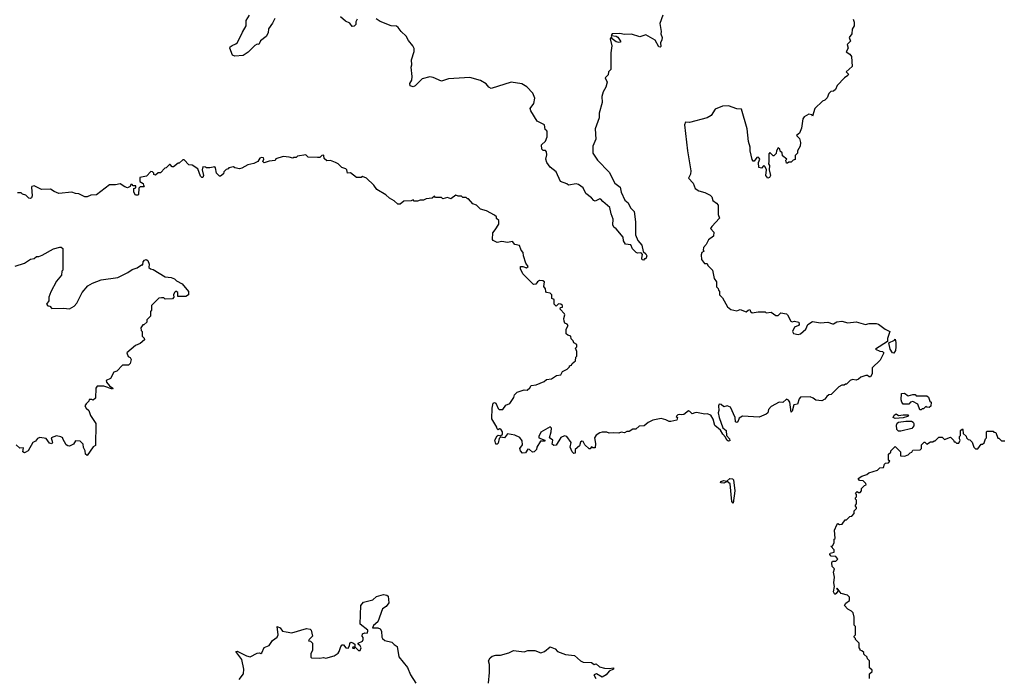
# Model space of a CAD drawing. Extents: x 2240384 to 2404287, y 351326 to 526670.
# Tile 274 of 309: x 2358034 to 2366370, y 457844 to 463406. Entities that reach past the tile are written whole.
import ezdxf

# ---------------------------------------------------------------- set-up
doc = ezdxf.new("R2010")
doc.units = 0

msp = doc.modelspace()

# ---------------------------------------------------------------- linework, layer by layer
at = {"layer": '0CON20XD'}
for points in [[(2360195, 463417.5), (2360175, 463376.7), (2360140.5, 463329.5), (2360136.2, 463295), (2360120, 463265), (2360072.5, 463227.5), (2360057.5, 463195), (2360045, 463200), (2360025, 463187.5), (2359969.3, 463130.7), (2359925, 463102.5), (2359855, 463097.5), (2359836.4, 463106.4), (2359814.2, 463165), (2359816.7, 463175), (2359832.1, 463187.9), (2359865, 463201.2), (2359876.9, 463213.1), (2359920.7, 463299.3), (2359950.5, 463355), (2359950.6, 463399.4), (2359980, 463445)], [(2360890.7, 463409.3), (2360880.7, 463389.3), (2360878.8, 463365), (2360865, 463351.2), (2360847.5, 463347.5), (2360828.1, 463378.1), (2360793.3, 463395), (2360749.5, 463429.5)], [(2363480, 463445), (2363452.5, 463375), (2363464, 463306), (2363461.2, 463285), (2363473.3, 463255), (2363471.2, 463235), (2363459.3, 463210.7), (2363461.7, 463178.3), (2363455, 463172.5), (2363445, 463177.5), (2363414, 463234), (2363335, 463277.5), (2363285, 463260.6), (2363215, 463282.2), (2363155, 463281.4), (2363115, 463290), (2363050, 463285), (2363041.7, 463271.7), (2363085, 463266.7), (2363097.9, 463257.9), (2363120, 463225), (2363120, 463215), (2363105, 463212.5), (2363085, 463220), (2363050, 463245), (2363045, 463260), (2363032.5, 463245), (2363046.7, 463185), (2363037.5, 463125), (2363037.5, 462985), (2363020, 462965), (2363015, 462940), (2362990, 462915), (2363006.7, 462876.7), (2362996.7, 462835), (2362973.6, 462796.4), (2362963.8, 462755), (2362966, 462705), (2362939.2, 462615), (2362940, 462575), (2362907, 462483), (2362912.5, 462395), (2362885.5, 462335), (2362886.2, 462275), (2362924.5, 462215), (2363025, 462114.5), (2363071.3, 462021.3), (2363118.8, 461988.8), (2363126.5, 461945), (2363158.2, 461878.2), (2363185.5, 461855), (2363205, 461813.3), (2363235, 461782.5), (2363247.5, 461695), (2363247.5, 461585), (2363266, 461536), (2363301.2, 461495), (2363311.2, 461441.2), (2363335, 461422.5), (2363343.3, 461405), (2363335, 461380), (2363325, 461380), (2363315, 461370), (2363305, 461372.5), (2363300, 461385), (2363306.4, 461416.4), (2363298.8, 461428.8), (2363289.3, 461430.7), (2363265, 461428.8), (2363254.1, 461434.1), (2363223.3, 461465), (2363208.3, 461498.3), (2363163.3, 461505), (2363145, 461532.5), (2363142.5, 461565), (2363085, 461633.3), (2363065, 461647.5), (2363055, 461667.5), (2363058.9, 461715), (2363041.4, 461761.4), (2363030.4, 461815), (2362970, 461865), (2362955, 461886.7), (2362945, 461888.8), (2362905, 461868.8), (2362895, 461873.3), (2362876.2, 461896.2), (2362827.1, 461935), (2362805, 461982.9), (2362765, 462010), (2362744.6, 462014.6), (2362680, 462005), (2362665, 462016.2), (2362611.2, 462035), (2362576.8, 462116.8), (2362525, 462156.2), (2362496.2, 462195), (2362487.5, 462225), (2362498, 462262), (2362495, 462287.5), (2362485, 462297.5), (2362465, 462297.5), (2362455, 462310), (2362451.2, 462345), (2362485, 462377.5), (2362499.2, 462415), (2362498.8, 462455), (2362495.8, 462465.8), (2362483.8, 462475), (2362477.5, 462515), (2362415, 462547.5), (2362360, 462635), (2362356.7, 462655), (2362386, 462695), (2362395, 462740), (2362377.5, 462785), (2362327.7, 462837.7), (2362285, 462864), (2362195, 462876), (2362025, 462822), (2362005, 462833.3), (2361984.1, 462864.1), (2361935, 462892), (2361845.9, 462915.9), (2361664.1, 462905.9), (2361605, 462886.7), (2361535.8, 462915.8), (2361505, 462921.2), (2361440, 462905), (2361382.5, 462845), (2361365, 462838.8), (2361340, 462845), (2361337.5, 462865), (2361353.3, 462895), (2361356.2, 462925), (2361347.5, 463005), (2361352.5, 463025), (2361350, 463065), (2361373, 463137), (2361373, 463163), (2361362.5, 463185), (2361325, 463230), (2361305, 463267.5), (2361262.5, 463305), (2361239.3, 463339.3), (2361225, 463350), (2361180, 463355), (2361085, 463390), (2361052.3, 463412.3)], [(2365090, 463410), (2365100, 463385), (2365100, 463355), (2365083, 463327), (2365080, 463285), (2365057.5, 463255), (2365067, 463223), (2365040, 463195), (2365047.5, 463165), (2365030, 463135), (2365063, 463113), (2365077.5, 463095), (2365081.7, 463008.3), (2365032.5, 462965), (2365050, 462945), (2365046.4, 462933.6), (2365017, 462913), (2364955, 462850), (2364940, 462815), (2364925, 462800), (2364901.7, 462798.3), (2364885, 462780), (2364870, 462745), (2364850, 462725), (2364830, 462715), (2364765, 462652.5), (2364745, 462590), (2364740, 462600), (2364715, 462606.7), (2364675, 462582.5), (2364664, 462565), (2364653.3, 462486.7), (2364635.6, 462444.4), (2364610, 462425), (2364635, 462400), (2364643.3, 462365), (2364642.5, 462335), (2364620, 462295), (2364620, 462275), (2364600, 462255), (2364598.3, 462221.7), (2364583, 462217), (2364565, 462200), (2364545, 462200), (2364535, 462190), (2364525, 462190), (2364520, 462215), (2364530, 462225), (2364492.5, 462252.5), (2364488.3, 462278.3), (2364471.7, 462291.7), (2364468.3, 462308.3), (2364455, 462320), (2364440, 462295), (2364438.3, 462271.7), (2364418.3, 462251.7), (2364411.7, 462251.7), (2364385, 462280), (2364375, 462270), (2364377.5, 462205), (2364372.5, 462185), (2364381.7, 462171.7), (2364380, 462135), (2364391.2, 462085), (2364381.7, 462068.3), (2364367, 462063), (2364350, 462085), (2364357.5, 462135), (2364345, 462160), (2364335, 462170), (2364315, 462147.5), (2364292.5, 462155), (2364290, 462195), (2364300, 462225), (2364295, 462232.5), (2364285, 462242.5), (2364275, 462240), (2364251.7, 462208.3), (2364245, 462207.5), (2364235, 462222.5), (2364219.2, 462295), (2364218.8, 462325), (2364203.6, 462375), (2364192.4, 462482.4), (2364145, 462648.1), (2364105, 462650.7), (2364035, 462677.3), (2363985, 462674.6), (2363920.7, 462649.3), (2363887.5, 462595), (2363854.5, 462575.5), (2363705, 462536.2), (2363672, 462538), (2363663.6, 462516.4), (2363688.2, 462295), (2363715.6, 462125), (2363712.4, 462097.6), (2363697.5, 462065), (2363735, 462020), (2363752.5, 461975), (2363785, 461956.7), (2363835, 461942.5), (2363878.3, 461918.3), (2363892.5, 461905), (2363902.5, 461875), (2363933, 461853), (2363946.7, 461835), (2363947.5, 461755), (2363957.5, 461725), (2363892.5, 461655), (2363883, 461637), (2363910, 461605), (2363907, 461573), (2363865, 461540), (2363847, 461503), (2363822.5, 461475), (2363820, 461455), (2363830, 461445), (2363810, 461435), (2363802.5, 461415), (2363807.5, 461375), (2363831.7, 461341.7), (2363855, 461340), (2363860, 461325), (2363900, 461285), (2363912.5, 461215), (2363932.5, 461185), (2363933, 461143), (2363948.3, 461128.3), (2363950, 461115), (2363960, 461105), (2363960, 461075), (2363985, 461050), (2364027.5, 460975), (2364055, 460952.5), (2364105, 460940), (2364135, 460950), (2364185, 460930), (2364200, 460945), (2364215, 460950), (2364220, 460935), (2364235, 460922.5), (2364285, 460932.5), (2364345, 460930), (2364355, 460922.5), (2364395, 460927.5), (2364435, 460900), (2364455, 460900), (2364478.3, 460921.7), (2364525, 460913.3), (2364535.7, 460905.7), (2364561.7, 460851.7), (2364575, 460847.5), (2364595, 460852.5), (2364630, 460845), (2364632.5, 460825), (2364626.7, 460815), (2364595, 460801.2), (2364576, 460765), (2364585, 460748.8), (2364625, 460740), (2364643.6, 460746.4), (2364690, 460785), (2364706.2, 460825), (2364745, 460850), (2364815, 460838.8), (2364875, 460842.5), (2364915, 460830), (2364925, 460830), (2364953, 460847), (2364995, 460852.5), (2365045, 460837.5), (2365115, 460847.5), (2365195, 460823.3), (2365225, 460832.5), (2365285, 460832.5), (2365306.2, 460826.2), (2365360, 460785), (2365400, 460765), (2365381.2, 460705), (2365380, 460680), (2365280, 460615), (2365315, 460597.5), (2365340, 460595), (2365350, 460585), (2365319.3, 460520.7), (2365251.7, 460458.3), (2365250, 460405), (2365238.3, 460381.7), (2365225, 460380), (2365211.7, 460391.7), (2365198.3, 460391.7), (2365155, 460377.5), (2365135, 460360), (2365116.4, 460353.6), (2365085, 460357.5), (2365065, 460350), (2365035, 460320), (2365025, 460320), (2365015, 460310), (2364995, 460310), (2364970, 460295), (2364905, 460232.5), (2364885, 460227.5), (2364866.7, 460213.3), (2364849.3, 460190.7), (2364825, 460177.5), (2364775, 460182.5), (2364750.7, 460200.7), (2364725, 460210), (2364645, 460207.5), (2364634.2, 460195.8), (2364620, 460150), (2364586.7, 460143.3), (2364575, 460090), (2364565, 460082.5), (2364553.3, 460165), (2364543, 460183), (2364525, 460192.5), (2364495.9, 460164.1), (2364465, 460167.5), (2364395, 460130), (2364373.3, 460105), (2364367.5, 460075), (2364355, 460063.3), (2364295, 460040), (2364153.6, 460046.4), (2364125, 460030), (2364115, 460000), (2364105, 459992.5), (2364095, 460000), (2364090, 460035), (2364052.6, 460122.6), (2364025, 460134), (2363995, 460127.5), (2363972.5, 460145), (2363955, 460148), (2363950, 460135), (2363954, 460095), (2363947.1, 460075), (2363955.8, 460035), (2363987.6, 459947.6), (2364015.4, 459925.4), (2364019.2, 459885), (2364044.4, 459855), (2364045, 459840), (2364035, 459835.7), (2364021.5, 459845), (2364010.5, 459870.5), (2363985.7, 459895), (2363968.3, 459928.3), (2363918, 459968), (2363905, 460022.5), (2363885.9, 460055.9), (2363855, 460066.7), (2363835, 460063.3), (2363765, 460077.5), (2363750, 460075), (2363728.3, 460068.3), (2363708.3, 460088.3), (2363695, 460092.5), (2363657, 460063), (2363635, 460057.5), (2363623, 460063), (2363605, 460060), (2363592.5, 460045), (2363602.5, 460035), (2363596.2, 460013.8), (2363546.4, 460003.6), (2363533, 460003), (2363505, 460017.5), (2363465, 460026.7), (2363395, 460012.5), (2363355, 459993.3), (2363320, 459965), (2363278.3, 459961.7), (2363251.7, 459938.3), (2363225, 459937.5), (2363195, 459917.5), (2363175, 459917.5), (2363155, 459907.5), (2363125, 459912.5), (2363105, 459902.5), (2363065, 459907.5), (2363025, 459902.5), (2363005, 459912.5), (2362965, 459912.5), (2362945, 459906.7), (2362915, 459887.5), (2362900, 459865), (2362907.5, 459815), (2362905, 459780), (2362885, 459780), (2362875, 459787.5), (2362865, 459770), (2362855, 459770), (2362817.5, 459805), (2362805, 459832.5), (2362793.6, 459836.4), (2362781.7, 459828.3), (2362772.5, 459795), (2362737.5, 459765), (2362737.5, 459735), (2362725, 459730), (2362710, 459745), (2362693.3, 459785), (2362702.5, 459825), (2362665, 459876.7), (2362645, 459881.2), (2362615, 459866.7), (2362575, 459802.5), (2362555, 459800), (2362541.7, 459811.7), (2362546.2, 459845), (2362520, 459865), (2362534.5, 459915), (2362535.5, 459945.5), (2362525, 459957.1), (2362445, 459910.8), (2362428, 459875), (2362430, 459865), (2362480, 459845), (2362480, 459835), (2362442.5, 459835), (2362412.5, 459785), (2362410, 459765), (2362390, 459745), (2362375, 459742.5), (2362350, 459765), (2362335, 459767.5), (2362315, 459737.5), (2362290, 459735), (2362274.1, 459754.1), (2362268.8, 459775), (2362290.6, 459805), (2362288.8, 459838.8), (2362266.9, 459866.9), (2362225, 459887.8), (2362165, 459897.5), (2362137.5, 459865), (2362105, 459870), (2362093, 459857), (2362085, 459820), (2362075, 459810), (2362065, 459810), (2362057, 459843), (2362075, 459880), (2362085, 459887.5), (2362105, 459880), (2362122.5, 459895), (2362122.5, 459915), (2362108.3, 459938.3), (2362095, 459940), (2362085, 459932.5), (2362075, 459940), (2362072.5, 459955), (2362030, 460025), (2362034, 460115), (2362043.6, 460156.4), (2362055, 460162.5), (2362065, 460157.5), (2362083.8, 460113.8), (2362093.9, 460103.9), (2362125, 460103.8), (2362149.4, 460140.6), (2362184.2, 460155.8), (2362216.7, 460205), (2362223, 460227), (2362245, 460250), (2362305, 460270), (2362331.7, 460268.3), (2362353, 460287), (2362365, 460307.5), (2362407, 460313), (2362475, 460342.5), (2362495, 460357.5), (2362535, 460362.5), (2362578.3, 460391.7), (2362615, 460397.5), (2362630, 460425), (2362670, 460445), (2362690, 460465), (2362690, 460475), (2362705, 460480), (2362710, 460495), (2362740, 460515), (2362743, 460547), (2362750, 460555), (2362750, 460595), (2362740, 460625), (2362750, 460635), (2362750, 460655), (2362725, 460670), (2362720, 460685), (2362703, 460703), (2362700, 460725), (2362675, 460732.5), (2362660, 460745), (2362660, 460785), (2362677.5, 460815), (2362668.3, 460828.3), (2362650, 460835), (2362643, 460853)], [(2362643, 460853), (2362640, 460875), (2362650, 460905), (2362647.5, 460915), (2362610, 460955), (2362611.7, 460968.3), (2362628.3, 460971.7), (2362630, 460985), (2362615, 460997.5), (2362595, 461000), (2362575, 460980), (2362560, 460995), (2362560, 461035), (2362540, 461045), (2362540, 461075), (2362525, 461090), (2362493.8, 461093.8), (2362487.5, 461105), (2362486.4, 461126.4), (2362472.5, 461145), (2362476.2, 461185), (2362462.5, 461195), (2362434.5, 461195.5), (2362416.7, 461185), (2362402.5, 461165), (2362385, 461162.5), (2362295, 461252.5), (2362272.5, 461295), (2362272.5, 461315), (2362295, 461316.7), (2362325, 461303.3), (2362337.5, 461315), (2362320, 461345), (2362300, 461405), (2362296.7, 461435), (2362280, 461455), (2362265, 461492.5), (2362225, 461502.5), (2362205, 461527.5), (2362165, 461520), (2362117, 461527), (2362075, 461517.5), (2362042.5, 461535), (2362037.5, 461545), (2362038.3, 461601.7), (2362060, 461625), (2362090, 461675), (2362090, 461705), (2362071.7, 461721.7), (2362070, 461735), (2362055, 461750), (2361987, 461787), (2361935, 461800), (2361900, 461835), (2361870, 461845), (2361835, 461890), (2361825, 461890), (2361815, 461900), (2361785, 461900), (2361775, 461910), (2361745, 461910), (2361725, 461920), (2361685, 461887.5), (2361655, 461900), (2361615, 461890), (2361605, 461900), (2361555, 461900), (2361545, 461910), (2361527, 461893), (2361475, 461890), (2361451.7, 461878.3), (2361425, 461877.5), (2361401.7, 461868.3), (2361375, 461870), (2361365, 461880), (2361347.5, 461872.5), (2361285, 461870), (2361255, 461842.5), (2361235, 461842.5), (2361203, 461873), (2361163.9, 461893.9), (2361135, 461922.5), (2361057, 461967), (2361032.5, 462005), (2360970, 462065), (2360935, 462077.5), (2360925, 462070), (2360885, 462070), (2360835, 462110), (2360810, 462105), (2360802.5, 462135), (2360795, 462142.5), (2360760, 462155), (2360730, 462185), (2360707, 462197), (2360665, 462212.5), (2360635, 462210), (2360611.7, 462231.7), (2360610, 462255), (2360605, 462257.5), (2360593, 462257), (2360575, 462240), (2360555, 462237.5), (2360475, 462242.5), (2360455, 462260), (2360385, 462250), (2360375, 462240), (2360355, 462240), (2360345, 462232.5), (2360315, 462242.5), (2360265, 462246.7), (2360203, 462227), (2360197, 462213), (2360145, 462206.7), (2360105, 462193.8), (2360092.5, 462205), (2360100, 462225), (2360096.7, 462235), (2360080.7, 462239.3), (2360067, 462233), (2360050, 462205), (2360015, 462187.5), (2359965, 462177.5), (2359915, 462147.5), (2359895, 462142.5), (2359855, 462150), (2359845, 462160), (2359805, 462150), (2359798.3, 462141.7), (2359781.7, 462138.3), (2359761.7, 462118.3), (2359758.3, 462101.7), (2359735, 462080), (2359725, 462080), (2359700, 462105), (2359691.7, 462151.7), (2359685, 462160), (2359645, 462150), (2359615, 462150), (2359607, 462157), (2359585, 462160), (2359577.5, 462135), (2359590, 462085), (2359585, 462070), (2359575, 462070), (2359565, 462080), (2359542, 462142), (2359495, 462173.3), (2359465, 462177.5), (2359425, 462220), (2359415, 462220), (2359385, 462190), (2359375, 462190), (2359335, 462160), (2359325, 462160), (2359308.3, 462178.3), (2359301.7, 462178.3), (2359275, 462150), (2359261.7, 462148.3), (2359225, 462110), (2359205, 462110), (2359185, 462090), (2359170, 462095), (2359170, 462105), (2359158.3, 462118.3), (2359145, 462120), (2359108.3, 462081.7), (2359051.7, 462068.3), (2359050, 462035), (2359078.3, 462018.3), (2359081.7, 462001.7), (2359090, 461995), (2359085, 461990), (2359055, 461990), (2359041.7, 461978.3), (2359040, 461925), (2359035, 461920), (2359015, 461920), (2359000, 461945), (2359000, 461975), (2359018.3, 461981.7), (2359018.3, 461998.3), (2358995, 462000), (2358985, 462010), (2358975, 462010), (2358968.3, 461991.7), (2358947, 461983), (2358925, 461990), (2358885, 462016.7), (2358845, 462007.5), (2358795, 462007.5), (2358685, 461922.5), (2358635, 461920), (2358605, 461906.7), (2358585, 461906.7), (2358535, 461930), (2358505, 461933.3), (2358475, 461946.2), (2358365, 461934.2), (2358325, 461950), (2358295, 461970), (2358218.8, 461968.8), (2358155, 461998.8), (2358136.7, 461993.3), (2358133.3, 461986.7), (2358140, 461915), (2358135, 461897.5), (2358125, 461892.5), (2358110, 461895), (2358085, 461920), (2358058.3, 461928.3), (2358045, 461940), (2358015, 461940)], [(2357995, 461317.5), (2358075, 461343.3), (2358125, 461377.5), (2358157, 461383), (2358175, 461400), (2358195, 461400), (2358225, 461412.5), (2358320, 461465), (2358375, 461480), (2358385, 461480), (2358398.3, 461468.3), (2358400, 461285), (2358390, 461275), (2358387, 461243), (2358345, 461190), (2358298.3, 461101.7), (2358280, 461055), (2358280, 461025), (2358260, 460995), (2358271.7, 460981.7), (2358288.3, 460978.3), (2358305, 460960), (2358405, 460963.3), (2358455, 460956.7), (2358495, 460980), (2358516.7, 461005), (2358562.5, 461095), (2358609.3, 461150.7), (2358650, 461175), (2358725, 461202.5), (2358865, 461222.5), (2358950, 461265), (2358985, 461290), (2359027, 461303), (2359065, 461330), (2359075, 461330), (2359080, 461355), (2359090, 461370), (2359105, 461373.3), (2359120, 461365), (2359130, 461335), (2359128.3, 461308.3), (2359140, 461295), (2359165, 461290), (2359265, 461227.5), (2359315, 461222.5), (2359345, 461210), (2359360, 461195), (2359409.3, 461169.3), (2359463.3, 461105), (2359462.5, 461075), (2359439.3, 461060.7), (2359371.7, 461061.7), (2359373.3, 461095), (2359355, 461107.5), (2359343.3, 461095), (2359336.7, 461075), (2359340, 461055), (2359328.3, 461041.7), (2359265, 461040), (2359255, 461050), (2359235, 461050), (2359213, 461047), (2359190, 461025), (2359150, 460985), (2359150, 460945), (2359140, 460935), (2359140, 460895), (2359110, 460865), (2359110, 460845), (2359085, 460820), (2359075, 460820), (2359060, 460795), (2359063, 460773), (2359070, 460765), (2359070, 460725), (2359088.3, 460708.3), (2359090, 460695), (2359055, 460663.3), (2359015, 460646.2), (2358940, 460585), (2358953, 460553), (2358970, 460545), (2358977, 460527), (2358970, 460495), (2358955, 460480), (2358905, 460480), (2358855, 460430), (2358830, 460420), (2358803, 460367), (2358765, 460350), (2358767.5, 460335), (2358793.8, 460303.8), (2358822.5, 460285), (2358820, 460275), (2358745, 460300.6), (2358689.3, 460300.7), (2358678.8, 460285), (2358675, 460200), (2358655, 460182.5), (2358645, 460190), (2358621.7, 460188.3), (2358620, 460175), (2358596.7, 460153.3), (2358586.7, 460135), (2358596.7, 460115), (2358620, 460095), (2358633.9, 460053.9), (2358677.5, 459985), (2358675, 459800), (2358655, 459787.5), (2358605, 459713.8), (2358590, 459725), (2358588, 459755), (2358575, 459782.5), (2358570.3, 459810.3), (2358545, 459836.2), (2358505, 459837.5), (2358489.3, 459810.7), (2358456.2, 459793.8), (2358440, 459795), (2358427.5, 459805), (2358400, 459855), (2358400, 459865), (2358381.7, 459871.7), (2358345, 459881.2), (2358300, 459865), (2358312.5, 459825), (2358305, 459812.5), (2358285, 459817.5), (2358257.3, 459857.3), (2358205, 459865.7), (2358185, 459858.6), (2358166.7, 459835), (2358145, 459823.8), (2358105, 459752.5), (2358075, 459737.5), (2358060, 459745), (2358065, 459780), (2358035, 459777.5), (2358003.6, 459803.6)], [(2365435, 460582.5), (2365422.5, 460585), (2365403.9, 460613.9), (2365392.5, 460667.5), (2365440, 460690), (2365445, 460700), (2365453, 460673), (2365452.5, 460635), (2365447.5, 460605), (2365435, 460582.5)], [(2365665, 460100), (2365655, 460100), (2365638.8, 460148.8), (2365595, 460172.5), (2365575, 460167.5), (2365561.7, 460148.3), (2365515, 460150), (2365502.5, 460165), (2365497, 460187), (2365500, 460240), (2365525, 460242.5), (2365555, 460220), (2365595, 460230), (2365615, 460230), (2365625, 460220), (2365715, 460220), (2365728.3, 460208.3), (2365740, 460175), (2365750, 460165), (2365747, 460133), (2365735, 460120), (2365713, 460123), (2365705, 460130), (2365685, 460110), (2365675, 460110), (2365665, 460100)], [(2365445, 460028.8), (2365430, 460035), (2365437.5, 460055), (2365455, 460067.5), (2365475, 460052.5), (2365515, 460060), (2365558.3, 460058.3), (2365550, 460045), (2365515, 460033.8), (2365445, 460028.8)], [(2365475, 459920), (2365460, 459935), (2365458.2, 459971.8), (2365462.9, 459987.1), (2365473.5, 459996.5), (2365535, 460004.5), (2365585, 460004.4), (2365598, 459998), (2365604.4, 459985), (2365603.5, 459966.5), (2365586.9, 459943.1), (2365495, 459921.4), (2365475, 459920)], [(2365230, 457825), (2365230, 457865), (2365250, 457885), (2365250, 457895), (2365230, 457915), (2365230, 457975), (2365211.7, 457991.7), (2365210, 458005), (2365181.7, 458031.7), (2365180, 458045), (2365165, 458060), (2365150, 458065), (2365150, 458075), (2365140, 458085), (2365140, 458125), (2365110, 458155), (2365110, 458165), (2365100, 458175), (2365100, 458185), (2365110, 458195), (2365110, 458265), (2365098.3, 458278.3), (2365100, 458345), (2365091.7, 458381.7), (2365077, 458397), (2365045, 458412.5), (2365017.5, 458445), (2365027, 458463), (2365060, 458485), (2365060, 458515), (2365041.7, 458531.7), (2364990, 458545), (2364955, 458590), (2364950, 458585), (2364960, 458580), (2364960, 458565), (2364947.5, 458545), (2364935, 458537.5), (2364925, 458560), (2364932.5, 458605), (2364926.7, 458635), (2364931.2, 458685), (2364923.3, 458725), (2364932.5, 458755), (2364913.8, 458775), (2364910, 458805), (2364915, 458820), (2364945, 458820), (2364960, 458835), (2364945, 458860), (2364905, 458862.5), (2364893.3, 458875), (2364895, 458887.5), (2364930, 458895), (2364930, 458915), (2364900, 458945), (2364915, 458950), (2364930, 458975), (2364930, 459005), (2364937.5, 459012.5), (2364931.7, 459081.7), (2364951.7, 459128.3), (2364961.7, 459138.3), (2364975, 459130), (2364998.3, 459131.7), (2365021.7, 459168.3), (2365035, 459170), (2365061.7, 459198.3), (2365078.3, 459201.7), (2365098.3, 459221.7), (2365100, 459245), (2365120, 459265), (2365120, 459275), (2365110, 459285), (2365110, 459295), (2365120, 459305), (2365120, 459335), (2365110, 459345), (2365110, 459355), (2365120, 459365), (2365120, 459385), (2365110, 459395), (2365125, 459410), (2365135, 459400), (2365148.3, 459401.7), (2365160, 459415), (2365160, 459435), (2365185, 459460), (2365200, 459465), (2365198.3, 459478.3), (2365175, 459500), (2365143, 459503), (2365131.7, 459518.3), (2365165, 459540), (2365207, 459553), (2365223, 459567), (2365295, 459590), (2365315, 459610), (2365348.3, 459611.7), (2365355, 459640), (2365365, 459650), (2365388.3, 459651.7), (2365400, 459665), (2365390, 459675), (2365390, 459725), (2365408.3, 459741.7), (2365410, 459755), (2365445, 459790), (2365490, 459745), (2365491.7, 459711.7), (2365525, 459710), (2365555, 459720), (2365571.7, 459738.3), (2365588.3, 459741.7), (2365595, 459760), (2365658.3, 459761.7), (2365670, 459775), (2365670, 459805), (2365691.7, 459828.3), (2365698.3, 459828.3), (2365715, 459810), (2365745, 459830), (2365765, 459830), (2365775, 459840), (2365785, 459840), (2365815, 459870), (2365845, 459870), (2365865, 459850), (2365915, 459870), (2365940, 459845), (2365945, 459830), (2365955, 459830), (2365965, 459820), (2365985, 459820), (2365997.5, 459845), (2365990, 459855), (2365990, 459875), (2366000, 459885), (2366000, 459925), (2366015, 459940), (2366020, 459935), (2366021.7, 459901.7), (2366048.3, 459878.3), (2366050, 459865), (2366065, 459850), (2366078.3, 459848.3), (2366098.3, 459828.3), (2366112.5, 459785), (2366125, 459770), (2366145, 459770), (2366175, 459810), (2366185, 459810), (2366198.3, 459821.7), (2366210, 459855), (2366220, 459865), (2366220, 459915), (2366225, 459920), (2366275, 459920), (2366281.7, 459911.7), (2366298.3, 459908.3), (2366315, 459860), (2366325, 459860), (2366345, 459840), (2366375, 459840)], [(2364075, 459310), (2364064.4, 459325), (2364050, 459475), (2364025, 459494), (2363995, 459481.1), (2363972.1, 459482.1), (2363966.7, 459485), (2363971.2, 459495), (2363995, 459501.4), (2364021.7, 459498.3), (2364045, 459518.5), (2364067.4, 459517.4), (2364078.1, 459508.1), (2364087.8, 459415), (2364075, 459310)], [(2359893, 457817), (2359927.5, 457865), (2359932.5, 457905), (2359913.3, 457985), (2359862.5, 458055), (2359875, 458055.6), (2359955, 458016), (2359985, 458010), (2360045, 458040), (2360065, 458042.5), (2360075, 458037.5), (2360085, 458042.5), (2360103, 458087), (2360145, 458106.2), (2360175, 458147.5), (2360212.5, 458175), (2360222.5, 458195), (2360213.6, 458266.4), (2360238.8, 458255), (2360260, 458225), (2360290.3, 458220.3), (2360337.3, 458212.7), (2360461.7, 458248.3), (2360493.9, 458243.9), (2360502.5, 458235), (2360512.5, 458185), (2360483.6, 458156.4), (2360480, 458145), (2360495, 458142.5), (2360512.5, 458125), (2360512.5, 458065), (2360500, 458035), (2360500, 458005), (2360505, 458000), (2360575, 457996.7), (2360605, 458002.5), (2360625, 457997.5), (2360695, 458017.5), (2360729.3, 458040.7), (2360740, 458055), (2360752.5, 458095), (2360765, 458110), (2360775, 458110), (2360796.4, 458086.4), (2360815, 458082.5), (2360827, 458103), (2360828.3, 458121.7), (2360838.3, 458131.7), (2360855, 458127.5), (2360870, 458115), (2360870, 458090), (2360855, 458090), (2360851.7, 458081.7), (2360865, 458080), (2360875, 458090), (2360902, 458062), (2360915, 458063.8), (2360923.8, 458085), (2360915, 458102.5), (2360900, 458115), (2360900, 458125), (2360935, 458142.5), (2360942.5, 458155), (2360941.7, 458171.7), (2360932.5, 458185), (2360937.5, 458205), (2360955, 458212.5), (2360975, 458210), (2360982.5, 458225), (2360980, 458235), (2360917.5, 458285), (2360923.3, 458445), (2360945, 458471.2), (2361025, 458492.5), (2361055, 458520), (2361115, 458536.2), (2361142.5, 458532.5), (2361152.5, 458522.5), (2361160, 458465), (2361137.5, 458435), (2361106.7, 458415), (2361066.2, 458305), (2361030, 458275), (2361020, 458255), (2361065, 458254), (2361085, 458246.7), (2361096.4, 458226.4), (2361098.8, 458175), (2361105, 458163.3), (2361125, 458146.7), (2361185, 458132.5), (2361204.2, 458114.2), (2361230, 458095), (2361245, 458010), (2361317.7, 457917.7), (2361343.3, 457855), (2361386.7, 457785)], [(2362002.8, 457785), (2362011.5, 457875), (2362010.6, 457945), (2362004.1, 457975.9), (2362018.3, 458001.7), (2362035, 458013.3), (2362065, 458022.5), (2362105, 458023.3), (2362175, 458042.5), (2362215, 458062.5), (2362305, 458052.5), (2362337, 458063), (2362395, 458063.3), (2362445, 458043.3), (2362475.7, 458054.3), (2362525, 458093.3), (2362567.5, 458077.5), (2362587.5, 458055)], [(2362587.5, 458055), (2362655, 458030), (2362730.3, 458020.3), (2362782, 457975), (2362805, 457963.3), (2362875, 457960), (2362897, 457943), (2362915, 457950), (2362943.9, 457923.9), (2362985, 457913.8), (2363025, 457910), (2363060, 457915), (2363060, 457905), (2363023.6, 457886.4), (2363000, 457855), (2362965, 457837.5), (2362916, 457866), (2362893.8, 457855), (2362912.5, 457825)]]:
    msp.add_lwpolyline(points, dxfattribs=at)

doc.saveas('drawing.dxf')
